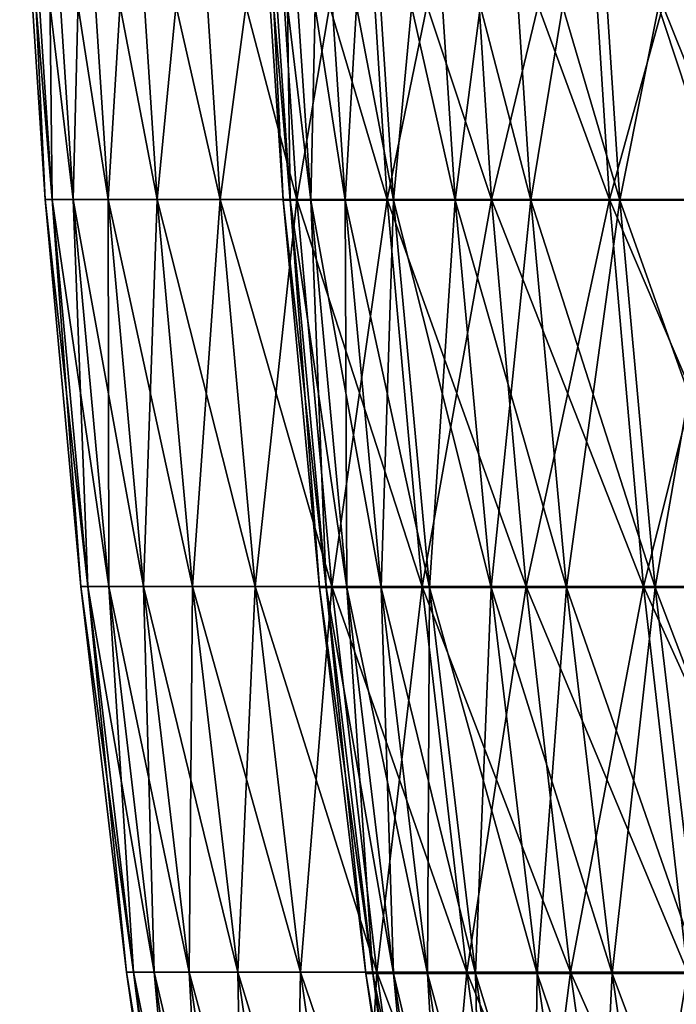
# Model space of a CAD drawing. Header units: millimetres. Extents: x -125 to 125, y -45 to 4025.
# Tile 372 of 656: x -124.83 to -119.29, y 4008.4 to 4016.7. Entities that reach past the tile are written whole.
import ezdxf

# ---------------------------------------------------------------- set-up
doc = ezdxf.new("R2010")
doc.units = ezdxf.units.MM
doc.header["$LTSCALE"] = 6.999206
for name, color, linetype in [('21', 7, 'CONTINUOUS'), ('22', 7, 'CONTINUOUS'), ('23', 7, 'CONTINUOUS'), ('24', 7, 'CONTINUOUS')]:
    doc.layers.add(name, color=color, linetype=linetype)

msp = doc.modelspace()

# ---------------------------------------------------------------- linework, layer by layer
at = {"layer": '21', "color": 7, "linetype": 'CONTINUOUS'}
for points in [[(-124.614, 4015.1839), (-124.5549, 4015.1839, 3.8375), (-124.8284, 4018.4533), (-124.614, 4015.1839)], [(-124.8284, 4018.4533), (-124.5549, 4015.1839, 3.8375), (-124.7692, 4018.4533, 3.8441), (-124.8284, 4018.4533)], [(-124.5549, 4015.1839, 3.8375), (-124.3776, 4015.1839, 7.6713), (-124.7692, 4018.4533, 3.8441), (-124.5549, 4015.1839, 3.8375)], [(-124.7692, 4018.4533, 3.8441), (-124.3776, 4015.1839, 7.6713), (-124.5917, 4018.4533, 7.6846), (-124.7692, 4018.4533, 3.8441)], [(-124.3776, 4015.1839, 7.6713), (-124.0824, 4015.1839, 11.4979), (-124.5917, 4018.4533, 7.6846), (-124.3776, 4015.1839, 7.6713)], [(-124.5917, 4018.4533, 7.6846), (-124.0824, 4015.1839, 11.4979), (-124.2959, 4018.4533, 11.5177), (-124.5917, 4018.4533, 7.6846)], [(-124.0824, 4015.1839, 11.4979), (-123.6695, 4015.1839, 15.3136), (-124.2959, 4018.4533, 11.5177), (-124.0824, 4015.1839, 11.4979)], [(-124.2959, 4018.4533, 11.5177), (-123.6695, 4015.1839, 15.3136), (-123.8823, 4018.4533, 15.34), (-124.2959, 4018.4533, 11.5177)], [(-123.6695, 4015.1839, 15.3136), (-123.1392, 4015.1839, 19.1147), (-123.8823, 4018.4533, 15.34), (-123.6695, 4015.1839, 15.3136)], [(-123.8823, 4018.4533, 15.34), (-123.1392, 4015.1839, 19.1147), (-123.3512, 4018.4533, 19.1476), (-123.8823, 4018.4533, 15.34)], [(-123.1392, 4015.1839, 19.1147), (-122.4922, 4015.1839, 22.8978), (-123.3512, 4018.4533, 19.1476), (-123.1392, 4015.1839, 19.1147)], [(-123.3512, 4018.4533, 19.1476), (-122.4922, 4015.1839, 22.8978), (-122.703, 4018.4533, 22.9372), (-123.3512, 4018.4533, 19.1476)], [(-122.4922, 4015.1839, 22.8978), (-121.729, 4015.1839, 26.6591), (-122.703, 4018.4533, 22.9372), (-122.4922, 4015.1839, 22.8978)], [(-122.703, 4018.4533, 22.9372), (-121.729, 4015.1839, 26.6591), (-121.9385, 4018.4533, 26.7049), (-122.703, 4018.4533, 22.9372)], [(-121.729, 4015.1839, 26.6591), (-120.8503, 4015.1839, 30.3951), (-121.9385, 4018.4533, 26.7049), (-121.729, 4015.1839, 26.6591)], [(-121.9385, 4018.4533, 26.7049), (-120.8503, 4015.1839, 30.3951), (-121.0582, 4018.4533, 30.4474), (-121.9385, 4018.4533, 26.7049)], [(-120.8503, 4015.1839, 30.3951), (-119.8569, 4015.1839, 34.1022), (-121.0582, 4018.4533, 30.4474), (-120.8503, 4015.1839, 30.3951)], [(-121.0582, 4018.4533, 30.4474), (-119.8569, 4015.1839, 34.1022), (-120.0632, 4018.4533, 34.1609), (-121.0582, 4018.4533, 30.4474)], [(-119.8569, 4015.1839, 34.1022), (-118.7499, 4015.1839, 37.7771), (-120.0632, 4018.4533, 34.1609), (-119.8569, 4015.1839, 34.1022)], [(-120.0632, 4018.4533, 34.1609), (-118.7499, 4015.1839, 37.7771), (-118.9543, 4018.4533, 37.8421), (-120.0632, 4018.4533, 34.1609)], [(-124.3139, 4011.9213), (-124.2549, 4011.9213, 3.8283), (-124.614, 4015.1839), (-124.3139, 4011.9213)], [(-124.614, 4015.1839), (-124.2549, 4011.9213, 3.8283), (-124.5549, 4015.1839, 3.8375), (-124.614, 4015.1839)], [(-124.2549, 4011.9213, 3.8283), (-124.0781, 4011.9213, 7.6529), (-124.5549, 4015.1839, 3.8375), (-124.2549, 4011.9213, 3.8283)], [(-124.5549, 4015.1839, 3.8375), (-124.0781, 4011.9213, 7.6529), (-124.3776, 4015.1839, 7.6713), (-124.5549, 4015.1839, 3.8375)], [(-124.0781, 4011.9213, 7.6529), (-123.7836, 4011.9213, 11.4702), (-124.3776, 4015.1839, 7.6713), (-124.0781, 4011.9213, 7.6529)], [(-124.3776, 4015.1839, 7.6713), (-123.7836, 4011.9213, 11.4702), (-124.0824, 4015.1839, 11.4979), (-124.3776, 4015.1839, 7.6713)], [(-123.7836, 4011.9213, 11.4702), (-123.3717, 4011.9213, 15.2767), (-124.0824, 4015.1839, 11.4979), (-123.7836, 4011.9213, 11.4702)], [(-124.0824, 4015.1839, 11.4979), (-123.3717, 4011.9213, 15.2767), (-123.6695, 4015.1839, 15.3136), (-124.0824, 4015.1839, 11.4979)], [(-123.3717, 4011.9213, 15.2767), (-122.8427, 4011.9213, 19.0687), (-123.6695, 4015.1839, 15.3136), (-123.3717, 4011.9213, 15.2767)], [(-123.6695, 4015.1839, 15.3136), (-122.8427, 4011.9213, 19.0687), (-123.1392, 4015.1839, 19.1147), (-123.6695, 4015.1839, 15.3136)], [(-122.8427, 4011.9213, 19.0687), (-122.1972, 4011.9213, 22.8426), (-123.1392, 4015.1839, 19.1147), (-122.8427, 4011.9213, 19.0687)], [(-123.1392, 4015.1839, 19.1147), (-122.1972, 4011.9213, 22.8426), (-122.4922, 4015.1839, 22.8978), (-123.1392, 4015.1839, 19.1147)], [(-122.1972, 4011.9213, 22.8426), (-121.4358, 4011.9213, 26.5949), (-122.4922, 4015.1839, 22.8978), (-122.1972, 4011.9213, 22.8426)], [(-122.4922, 4015.1839, 22.8978), (-121.4358, 4011.9213, 26.5949), (-121.729, 4015.1839, 26.6591), (-122.4922, 4015.1839, 22.8978)], [(-121.4358, 4011.9213, 26.5949), (-120.5592, 4011.9213, 30.3219), (-121.729, 4015.1839, 26.6591), (-121.4358, 4011.9213, 26.5949)], [(-121.729, 4015.1839, 26.6591), (-120.5592, 4011.9213, 30.3219), (-120.8503, 4015.1839, 30.3951), (-121.729, 4015.1839, 26.6591)], [(-120.5592, 4011.9213, 30.3219), (-119.5683, 4011.9213, 34.0201), (-120.8503, 4015.1839, 30.3951), (-120.5592, 4011.9213, 30.3219)], [(-120.8503, 4015.1839, 30.3951), (-119.5683, 4011.9213, 34.0201), (-119.8569, 4015.1839, 34.1022), (-120.8503, 4015.1839, 30.3951)], [(-119.5683, 4011.9213, 34.0201), (-118.4639, 4011.9213, 37.6861), (-119.8569, 4015.1839, 34.1022), (-119.5683, 4011.9213, 34.0201)], [(-119.8569, 4015.1839, 34.1022), (-118.4639, 4011.9213, 37.6861), (-118.7499, 4015.1839, 37.7771), (-119.8569, 4015.1839, 34.1022)], [(-123.9284, 4008.6677), (-123.8696, 4008.6677, 3.8164), (-124.3139, 4011.9213), (-123.9284, 4008.6677)], [(-124.3139, 4011.9213), (-123.8696, 4008.6677, 3.8164), (-124.2549, 4011.9213, 3.8283), (-124.3139, 4011.9213)], [(-123.8696, 4008.6677, 3.8164), (-123.6934, 4008.6677, 7.6291), (-124.2549, 4011.9213, 3.8283), (-123.8696, 4008.6677, 3.8164)], [(-124.2549, 4011.9213, 3.8283), (-123.6934, 4008.6677, 7.6291), (-124.0781, 4011.9213, 7.6529), (-124.2549, 4011.9213, 3.8283)], [(-123.6934, 4008.6677, 7.6291), (-123.3998, 4008.6677, 11.4347), (-124.0781, 4011.9213, 7.6529), (-123.6934, 4008.6677, 7.6291)], [(-124.0781, 4011.9213, 7.6529), (-123.3998, 4008.6677, 11.4347), (-123.7836, 4011.9213, 11.4702), (-124.0781, 4011.9213, 7.6529)], [(-123.3998, 4008.6677, 11.4347), (-122.9891, 4008.6677, 15.2294), (-123.7836, 4011.9213, 11.4702), (-123.3998, 4008.6677, 11.4347)], [(-123.7836, 4011.9213, 11.4702), (-122.9891, 4008.6677, 15.2294), (-123.3717, 4011.9213, 15.2767), (-123.7836, 4011.9213, 11.4702)], [(-122.9891, 4008.6677, 15.2294), (-122.4618, 4008.6677, 19.0096), (-123.3717, 4011.9213, 15.2767), (-122.9891, 4008.6677, 15.2294)], [(-123.3717, 4011.9213, 15.2767), (-122.4618, 4008.6677, 19.0096), (-122.8427, 4011.9213, 19.0687), (-123.3717, 4011.9213, 15.2767)], [(-122.4618, 4008.6677, 19.0096), (-121.8183, 4008.6677, 22.7718), (-122.8427, 4011.9213, 19.0687), (-122.4618, 4008.6677, 19.0096)], [(-122.8427, 4011.9213, 19.0687), (-121.8183, 4008.6677, 22.7718), (-122.1972, 4011.9213, 22.8426), (-122.8427, 4011.9213, 19.0687)], [(-121.8183, 4008.6677, 22.7718), (-121.0593, 4008.6677, 26.5124), (-122.1972, 4011.9213, 22.8426), (-121.8183, 4008.6677, 22.7718)], [(-122.1972, 4011.9213, 22.8426), (-121.0593, 4008.6677, 26.5124), (-121.4358, 4011.9213, 26.5949), (-122.1972, 4011.9213, 22.8426)], [(-121.0593, 4008.6677, 26.5124), (-120.1854, 4008.6677, 30.2278), (-121.4358, 4011.9213, 26.5949), (-121.0593, 4008.6677, 26.5124)], [(-121.4358, 4011.9213, 26.5949), (-120.1854, 4008.6677, 30.2278), (-120.5592, 4011.9213, 30.3219), (-121.4358, 4011.9213, 26.5949)], [(-120.1854, 4008.6677, 30.2278), (-119.1975, 4008.6677, 33.9146), (-120.5592, 4011.9213, 30.3219), (-120.1854, 4008.6677, 30.2278)], [(-120.5592, 4011.9213, 30.3219), (-119.1975, 4008.6677, 33.9146), (-119.5683, 4011.9213, 34.0201), (-120.5592, 4011.9213, 30.3219)], [(-119.1975, 4008.6677, 33.9146), (-118.0966, 4008.6677, 37.5692), (-119.5683, 4011.9213, 34.0201), (-119.1975, 4008.6677, 33.9146)], [(-119.5683, 4011.9213, 34.0201), (-118.0966, 4008.6677, 37.5692), (-118.4639, 4011.9213, 37.6861), (-119.5683, 4011.9213, 34.0201)], [(-123.4578, 4005.4252), (-123.3992, 4005.4252, 3.8019), (-123.9284, 4008.6677), (-123.4578, 4005.4252)], [(-123.9284, 4008.6677), (-123.3992, 4005.4252, 3.8019), (-123.8696, 4008.6677, 3.8164), (-123.9284, 4008.6677)], [(-123.3992, 4005.4252, 3.8019), (-123.2236, 4005.4252, 7.6002), (-123.8696, 4008.6677, 3.8164), (-123.3992, 4005.4252, 3.8019)], [(-123.8696, 4008.6677, 3.8164), (-123.2236, 4005.4252, 7.6002), (-123.6934, 4008.6677, 7.6291), (-123.8696, 4008.6677, 3.8164)], [(-123.2236, 4005.4252, 7.6002), (-122.9312, 4005.4252, 11.3912), (-123.6934, 4008.6677, 7.6291), (-123.2236, 4005.4252, 7.6002)], [(-123.6934, 4008.6677, 7.6291), (-122.9312, 4005.4252, 11.3912), (-123.3998, 4008.6677, 11.4347), (-123.6934, 4008.6677, 7.6291)], [(-122.9312, 4005.4252, 11.3912), (-122.5221, 4005.4252, 15.1715), (-123.3998, 4008.6677, 11.4347), (-122.9312, 4005.4252, 11.3912)], [(-123.3998, 4008.6677, 11.4347), (-122.5221, 4005.4252, 15.1715), (-122.9891, 4008.6677, 15.2294), (-123.3998, 4008.6677, 11.4347)], [(-122.5221, 4005.4252, 15.1715), (-121.9967, 4005.4252, 18.9374), (-122.9891, 4008.6677, 15.2294), (-122.5221, 4005.4252, 15.1715)], [(-122.9891, 4008.6677, 15.2294), (-121.9967, 4005.4252, 18.9374), (-122.4618, 4008.6677, 19.0096), (-122.9891, 4008.6677, 15.2294)], [(-121.9967, 4005.4252, 18.9374), (-121.3557, 4005.4252, 22.6853), (-122.4618, 4008.6677, 19.0096), (-121.9967, 4005.4252, 18.9374)], [(-122.4618, 4008.6677, 19.0096), (-121.3557, 4005.4252, 22.6853), (-121.8183, 4008.6677, 22.7718), (-122.4618, 4008.6677, 19.0096)], [(-121.3557, 4005.4252, 22.6853), (-120.5995, 4005.4252, 26.4117), (-121.8183, 4008.6677, 22.7718), (-121.3557, 4005.4252, 22.6853)], [(-121.8183, 4008.6677, 22.7718), (-120.5995, 4005.4252, 26.4117), (-121.0593, 4008.6677, 26.5124), (-121.8183, 4008.6677, 22.7718)], [(-120.5995, 4005.4252, 26.4117), (-119.729, 4005.4252, 30.1131), (-121.0593, 4008.6677, 26.5124), (-120.5995, 4005.4252, 26.4117)], [(-121.0593, 4008.6677, 26.5124), (-119.729, 4005.4252, 30.1131), (-120.1854, 4008.6677, 30.2278), (-121.0593, 4008.6677, 26.5124)], [(-119.729, 4005.4252, 30.1131), (-118.7449, 4005.4252, 33.7858), (-120.1854, 4008.6677, 30.2278), (-119.729, 4005.4252, 30.1131)], [(-120.1854, 4008.6677, 30.2278), (-118.7449, 4005.4252, 33.7858), (-119.1975, 4008.6677, 33.9146), (-120.1854, 4008.6677, 30.2278)]]:
    msp.add_3dface(points, dxfattribs=at)
at = {"layer": '22', "color": 7, "linetype": 'CONTINUOUS'}
for points in [[(-124.614, 4015.1839), (-124.8284, 4018.4533), (-124.7692, 4018.4533, -3.8441), (-124.614, 4015.1839)], [(-124.5549, 4015.1839, -3.8375), (-124.614, 4015.1839), (-124.7692, 4018.4533, -3.8441), (-124.5549, 4015.1839, -3.8375)], [(-124.5917, 4018.4533, -7.6846), (-124.5549, 4015.1839, -3.8375), (-124.7692, 4018.4533, -3.8441), (-124.5917, 4018.4533, -7.6846)], [(-124.3776, 4015.1839, -7.6713), (-124.5549, 4015.1839, -3.8375), (-124.5917, 4018.4533, -7.6846), (-124.3776, 4015.1839, -7.6713)], [(-124.2959, 4018.4533, -11.5177), (-124.3776, 4015.1839, -7.6713), (-124.5917, 4018.4533, -7.6846), (-124.2959, 4018.4533, -11.5177)], [(-124.0824, 4015.1839, -11.4979), (-124.3776, 4015.1839, -7.6713), (-124.2959, 4018.4533, -11.5177), (-124.0824, 4015.1839, -11.4979)], [(-123.8823, 4018.4533, -15.34), (-124.0824, 4015.1839, -11.4979), (-124.2959, 4018.4533, -11.5177), (-123.8823, 4018.4533, -15.34)], [(-123.6695, 4015.1839, -15.3136), (-124.0824, 4015.1839, -11.4979), (-123.8823, 4018.4533, -15.34), (-123.6695, 4015.1839, -15.3136)], [(-123.3512, 4018.4533, -19.1476), (-123.6695, 4015.1839, -15.3136), (-123.8823, 4018.4533, -15.34), (-123.3512, 4018.4533, -19.1476)], [(-123.1392, 4015.1839, -19.1147), (-123.6695, 4015.1839, -15.3136), (-123.3512, 4018.4533, -19.1476), (-123.1392, 4015.1839, -19.1147)], [(-122.703, 4018.4533, -22.9372), (-123.1392, 4015.1839, -19.1147), (-123.3512, 4018.4533, -19.1476), (-122.703, 4018.4533, -22.9372)], [(-122.4922, 4015.1839, -22.8978), (-123.1392, 4015.1839, -19.1147), (-122.703, 4018.4533, -22.9372), (-122.4922, 4015.1839, -22.8978)], [(-121.9385, 4018.4533, -26.7049), (-122.4922, 4015.1839, -22.8978), (-122.703, 4018.4533, -22.9372), (-121.9385, 4018.4533, -26.7049)], [(-121.729, 4015.1839, -26.6591), (-122.4922, 4015.1839, -22.8978), (-121.9385, 4018.4533, -26.7049), (-121.729, 4015.1839, -26.6591)], [(-121.0582, 4018.4533, -30.4474), (-121.729, 4015.1839, -26.6591), (-121.9385, 4018.4533, -26.7049), (-121.0582, 4018.4533, -30.4474)], [(-120.8503, 4015.1839, -30.3951), (-121.729, 4015.1839, -26.6591), (-121.0582, 4018.4533, -30.4474), (-120.8503, 4015.1839, -30.3951)], [(-120.0632, 4018.4533, -34.1609), (-120.8503, 4015.1839, -30.3951), (-121.0582, 4018.4533, -30.4474), (-120.0632, 4018.4533, -34.1609)], [(-119.8569, 4015.1839, -34.1022), (-120.8503, 4015.1839, -30.3951), (-120.0632, 4018.4533, -34.1609), (-119.8569, 4015.1839, -34.1022)], [(-118.9543, 4018.4533, -37.8421), (-119.8569, 4015.1839, -34.1022), (-120.0632, 4018.4533, -34.1609), (-118.9543, 4018.4533, -37.8421)], [(-118.7499, 4015.1839, -37.7771), (-119.8569, 4015.1839, -34.1022), (-118.9543, 4018.4533, -37.8421), (-118.7499, 4015.1839, -37.7771)], [(-124.3139, 4011.9213), (-124.614, 4015.1839), (-124.5549, 4015.1839, -3.8375), (-124.3139, 4011.9213)], [(-124.2549, 4011.9213, -3.8283), (-124.3139, 4011.9213), (-124.5549, 4015.1839, -3.8375), (-124.2549, 4011.9213, -3.8283)], [(-124.3776, 4015.1839, -7.6713), (-124.2549, 4011.9213, -3.8283), (-124.5549, 4015.1839, -3.8375), (-124.3776, 4015.1839, -7.6713)], [(-124.0781, 4011.9213, -7.6529), (-124.2549, 4011.9213, -3.8283), (-124.3776, 4015.1839, -7.6713), (-124.0781, 4011.9213, -7.6529)], [(-124.0824, 4015.1839, -11.4979), (-124.0781, 4011.9213, -7.6529), (-124.3776, 4015.1839, -7.6713), (-124.0824, 4015.1839, -11.4979)], [(-123.7836, 4011.9213, -11.4702), (-124.0781, 4011.9213, -7.6529), (-124.0824, 4015.1839, -11.4979), (-123.7836, 4011.9213, -11.4702)], [(-123.6695, 4015.1839, -15.3136), (-123.7836, 4011.9213, -11.4702), (-124.0824, 4015.1839, -11.4979), (-123.6695, 4015.1839, -15.3136)], [(-123.3717, 4011.9213, -15.2767), (-123.7836, 4011.9213, -11.4702), (-123.6695, 4015.1839, -15.3136), (-123.3717, 4011.9213, -15.2767)], [(-123.1392, 4015.1839, -19.1147), (-123.3717, 4011.9213, -15.2767), (-123.6695, 4015.1839, -15.3136), (-123.1392, 4015.1839, -19.1147)], [(-122.8427, 4011.9213, -19.0687), (-123.3717, 4011.9213, -15.2767), (-123.1392, 4015.1839, -19.1147), (-122.8427, 4011.9213, -19.0687)], [(-122.4922, 4015.1839, -22.8978), (-122.8427, 4011.9213, -19.0687), (-123.1392, 4015.1839, -19.1147), (-122.4922, 4015.1839, -22.8978)], [(-122.1972, 4011.9213, -22.8426), (-122.8427, 4011.9213, -19.0687), (-122.4922, 4015.1839, -22.8978), (-122.1972, 4011.9213, -22.8426)], [(-121.729, 4015.1839, -26.6591), (-122.1972, 4011.9213, -22.8426), (-122.4922, 4015.1839, -22.8978), (-121.729, 4015.1839, -26.6591)], [(-121.4358, 4011.9213, -26.5949), (-122.1972, 4011.9213, -22.8426), (-121.729, 4015.1839, -26.6591), (-121.4358, 4011.9213, -26.5949)], [(-120.8503, 4015.1839, -30.3951), (-121.4358, 4011.9213, -26.5949), (-121.729, 4015.1839, -26.6591), (-120.8503, 4015.1839, -30.3951)], [(-120.5592, 4011.9213, -30.3219), (-121.4358, 4011.9213, -26.5949), (-120.8503, 4015.1839, -30.3951), (-120.5592, 4011.9213, -30.3219)], [(-119.8569, 4015.1839, -34.1022), (-120.5592, 4011.9213, -30.3219), (-120.8503, 4015.1839, -30.3951), (-119.8569, 4015.1839, -34.1022)], [(-119.5683, 4011.9213, -34.0201), (-120.5592, 4011.9213, -30.3219), (-119.8569, 4015.1839, -34.1022), (-119.5683, 4011.9213, -34.0201)], [(-118.7499, 4015.1839, -37.7771), (-119.5683, 4011.9213, -34.0201), (-119.8569, 4015.1839, -34.1022), (-118.7499, 4015.1839, -37.7771)], [(-118.4639, 4011.9213, -37.6861), (-119.5683, 4011.9213, -34.0201), (-118.7499, 4015.1839, -37.7771), (-118.4639, 4011.9213, -37.6861)], [(-123.9284, 4008.6677), (-124.3139, 4011.9213), (-124.2549, 4011.9213, -3.8283), (-123.9284, 4008.6677)], [(-123.8696, 4008.6677, -3.8164), (-123.9284, 4008.6677), (-124.2549, 4011.9213, -3.8283), (-123.8696, 4008.6677, -3.8164)], [(-124.0781, 4011.9213, -7.6529), (-123.8696, 4008.6677, -3.8164), (-124.2549, 4011.9213, -3.8283), (-124.0781, 4011.9213, -7.6529)], [(-123.6934, 4008.6677, -7.6291), (-123.8696, 4008.6677, -3.8164), (-124.0781, 4011.9213, -7.6529), (-123.6934, 4008.6677, -7.6291)], [(-123.7836, 4011.9213, -11.4702), (-123.6934, 4008.6677, -7.6291), (-124.0781, 4011.9213, -7.6529), (-123.7836, 4011.9213, -11.4702)], [(-123.3998, 4008.6677, -11.4347), (-123.6934, 4008.6677, -7.6291), (-123.7836, 4011.9213, -11.4702), (-123.3998, 4008.6677, -11.4347)], [(-123.3717, 4011.9213, -15.2767), (-123.3998, 4008.6677, -11.4347), (-123.7836, 4011.9213, -11.4702), (-123.3717, 4011.9213, -15.2767)], [(-122.9891, 4008.6677, -15.2294), (-123.3998, 4008.6677, -11.4347), (-123.3717, 4011.9213, -15.2767), (-122.9891, 4008.6677, -15.2294)], [(-122.8427, 4011.9213, -19.0687), (-122.9891, 4008.6677, -15.2294), (-123.3717, 4011.9213, -15.2767), (-122.8427, 4011.9213, -19.0687)], [(-122.4618, 4008.6677, -19.0096), (-122.9891, 4008.6677, -15.2294), (-122.8427, 4011.9213, -19.0687), (-122.4618, 4008.6677, -19.0096)], [(-122.1972, 4011.9213, -22.8426), (-122.4618, 4008.6677, -19.0096), (-122.8427, 4011.9213, -19.0687), (-122.1972, 4011.9213, -22.8426)], [(-121.8183, 4008.6677, -22.7718), (-122.4618, 4008.6677, -19.0096), (-122.1972, 4011.9213, -22.8426), (-121.8183, 4008.6677, -22.7718)], [(-121.4358, 4011.9213, -26.5949), (-121.8183, 4008.6677, -22.7718), (-122.1972, 4011.9213, -22.8426), (-121.4358, 4011.9213, -26.5949)], [(-121.0593, 4008.6677, -26.5124), (-121.8183, 4008.6677, -22.7718), (-121.4358, 4011.9213, -26.5949), (-121.0593, 4008.6677, -26.5124)], [(-120.5592, 4011.9213, -30.3219), (-121.0593, 4008.6677, -26.5124), (-121.4358, 4011.9213, -26.5949), (-120.5592, 4011.9213, -30.3219)], [(-120.1854, 4008.6677, -30.2278), (-121.0593, 4008.6677, -26.5124), (-120.5592, 4011.9213, -30.3219), (-120.1854, 4008.6677, -30.2278)], [(-119.5683, 4011.9213, -34.0201), (-120.1854, 4008.6677, -30.2278), (-120.5592, 4011.9213, -30.3219), (-119.5683, 4011.9213, -34.0201)], [(-119.1975, 4008.6677, -33.9146), (-120.1854, 4008.6677, -30.2278), (-119.5683, 4011.9213, -34.0201), (-119.1975, 4008.6677, -33.9146)], [(-118.4639, 4011.9213, -37.6861), (-119.1975, 4008.6677, -33.9146), (-119.5683, 4011.9213, -34.0201), (-118.4639, 4011.9213, -37.6861)], [(-123.4578, 4005.4252), (-123.9284, 4008.6677), (-123.8696, 4008.6677, -3.8164), (-123.4578, 4005.4252)], [(-123.3992, 4005.4252, -3.8019), (-123.4578, 4005.4252), (-123.8696, 4008.6677, -3.8164), (-123.3992, 4005.4252, -3.8019)], [(-123.6934, 4008.6677, -7.6291), (-123.3992, 4005.4252, -3.8019), (-123.8696, 4008.6677, -3.8164), (-123.6934, 4008.6677, -7.6291)], [(-123.2236, 4005.4252, -7.6002), (-123.3992, 4005.4252, -3.8019), (-123.6934, 4008.6677, -7.6291), (-123.2236, 4005.4252, -7.6002)], [(-123.3998, 4008.6677, -11.4347), (-123.2236, 4005.4252, -7.6002), (-123.6934, 4008.6677, -7.6291), (-123.3998, 4008.6677, -11.4347)], [(-122.9312, 4005.4252, -11.3912), (-123.2236, 4005.4252, -7.6002), (-123.3998, 4008.6677, -11.4347), (-122.9312, 4005.4252, -11.3912)], [(-122.9891, 4008.6677, -15.2294), (-122.9312, 4005.4252, -11.3912), (-123.3998, 4008.6677, -11.4347), (-122.9891, 4008.6677, -15.2294)], [(-122.5221, 4005.4252, -15.1715), (-122.9312, 4005.4252, -11.3912), (-122.9891, 4008.6677, -15.2294), (-122.5221, 4005.4252, -15.1715)], [(-122.4618, 4008.6677, -19.0096), (-122.5221, 4005.4252, -15.1715), (-122.9891, 4008.6677, -15.2294), (-122.4618, 4008.6677, -19.0096)], [(-121.9967, 4005.4252, -18.9374), (-122.5221, 4005.4252, -15.1715), (-122.4618, 4008.6677, -19.0096), (-121.9967, 4005.4252, -18.9374)], [(-121.8183, 4008.6677, -22.7718), (-121.9967, 4005.4252, -18.9374), (-122.4618, 4008.6677, -19.0096), (-121.8183, 4008.6677, -22.7718)], [(-121.3557, 4005.4252, -22.6853), (-121.9967, 4005.4252, -18.9374), (-121.8183, 4008.6677, -22.7718), (-121.3557, 4005.4252, -22.6853)], [(-121.0593, 4008.6677, -26.5124), (-121.3557, 4005.4252, -22.6853), (-121.8183, 4008.6677, -22.7718), (-121.0593, 4008.6677, -26.5124)], [(-120.5995, 4005.4252, -26.4117), (-121.3557, 4005.4252, -22.6853), (-121.0593, 4008.6677, -26.5124), (-120.5995, 4005.4252, -26.4117)], [(-120.1854, 4008.6677, -30.2278), (-120.5995, 4005.4252, -26.4117), (-121.0593, 4008.6677, -26.5124), (-120.1854, 4008.6677, -30.2278)], [(-119.729, 4005.4252, -30.1131), (-120.5995, 4005.4252, -26.4117), (-120.1854, 4008.6677, -30.2278), (-119.729, 4005.4252, -30.1131)], [(-119.1975, 4008.6677, -33.9146), (-119.729, 4005.4252, -30.1131), (-120.1854, 4008.6677, -30.2278), (-119.1975, 4008.6677, -33.9146)], [(-118.7449, 4005.4252, -33.7858), (-119.729, 4005.4252, -30.1131), (-119.1975, 4008.6677, -33.9146), (-118.7449, 4005.4252, -33.7858)]]:
    msp.add_3dface(points, dxfattribs=at)
at = {"layer": '23', "color": 7, "linetype": 'CONTINUOUS'}
for points in [[(-122.6072, 4015.1773), (-122.549, 4015.1773, -3.7757), (-122.8254, 4018.4488), (-122.6072, 4015.1773)], [(-122.8254, 4018.4488), (-122.549, 4015.1773, -3.7757), (-122.7672, 4018.4488, -3.7824), (-122.8254, 4018.4488)], [(-122.549, 4015.1773, -3.7757), (-122.3746, 4015.1773, -7.5478), (-122.7672, 4018.4488, -3.7824), (-122.549, 4015.1773, -3.7757)], [(-122.7672, 4018.4488, -3.7824), (-122.3746, 4015.1773, -7.5478), (-122.5925, 4018.4488, -7.5612), (-122.7672, 4018.4488, -3.7824)], [(-122.3746, 4015.1773, -7.5478), (-122.0841, 4015.1773, -11.3128), (-122.5925, 4018.4488, -7.5612), (-122.3746, 4015.1773, -7.5478)], [(-122.5925, 4018.4488, -7.5612), (-122.0841, 4015.1773, -11.3128), (-122.3015, 4018.4488, -11.3329), (-122.5925, 4018.4488, -7.5612)], [(-122.0841, 4015.1773, -11.3128), (-121.6779, 4015.1773, -15.067), (-122.3015, 4018.4488, -11.3329), (-122.0841, 4015.1773, -11.3128)], [(-122.3015, 4018.4488, -11.3329), (-121.6779, 4015.1773, -15.067), (-121.8945, 4018.4488, -15.0938), (-122.3015, 4018.4488, -11.3329)], [(-121.6779, 4015.1773, -15.067), (-121.1562, 4015.1773, -18.8069), (-121.8945, 4018.4488, -15.0938), (-121.6779, 4015.1773, -15.067)], [(-121.8945, 4018.4488, -15.0938), (-121.1562, 4015.1773, -18.8069), (-121.3718, 4018.4488, -18.8404), (-121.8945, 4018.4488, -15.0938)], [(-121.1562, 4015.1773, -18.8069), (-120.5195, 4015.1773, -22.529), (-121.3718, 4018.4488, -18.8404), (-121.1562, 4015.1773, -18.8069)], [(-121.3718, 4018.4488, -18.8404), (-120.5195, 4015.1773, -22.529), (-120.7341, 4018.4488, -22.5691), (-121.3718, 4018.4488, -18.8404)], [(-120.5195, 4015.1773, -22.529), (-119.7686, 4015.1773, -26.2297), (-120.7341, 4018.4488, -22.5691), (-120.5195, 4015.1773, -22.529)], [(-120.7341, 4018.4488, -22.5691), (-119.7686, 4015.1773, -26.2297), (-119.9818, 4018.4488, -26.2764), (-120.7341, 4018.4488, -22.5691)], [(-119.7686, 4015.1773, -26.2297), (-118.904, 4015.1773, -29.9056), (-119.9818, 4018.4488, -26.2764), (-119.7686, 4015.1773, -26.2297)], [(-119.9818, 4018.4488, -26.2764), (-118.904, 4015.1773, -29.9056), (-119.1157, 4018.4488, -29.9588), (-119.9818, 4018.4488, -26.2764)], [(-122.3018, 4011.9129), (-122.2438, 4011.9129, -3.7663), (-122.6072, 4015.1773), (-122.3018, 4011.9129)], [(-122.6072, 4015.1773), (-122.2438, 4011.9129, -3.7663), (-122.549, 4015.1773, -3.7757), (-122.6072, 4015.1773)], [(-122.2438, 4011.9129, -3.7663), (-122.0698, 4011.9129, -7.529), (-122.549, 4015.1773, -3.7757), (-122.2438, 4011.9129, -3.7663)], [(-122.549, 4015.1773, -3.7757), (-122.0698, 4011.9129, -7.529), (-122.3746, 4015.1773, -7.5478), (-122.549, 4015.1773, -3.7757)], [(-122.0698, 4011.9129, -7.529), (-121.7801, 4011.9129, -11.2846), (-122.3746, 4015.1773, -7.5478), (-122.0698, 4011.9129, -7.529)], [(-122.3746, 4015.1773, -7.5478), (-121.7801, 4011.9129, -11.2846), (-122.0841, 4015.1773, -11.3128), (-122.3746, 4015.1773, -7.5478)], [(-121.7801, 4011.9129, -11.2846), (-121.3748, 4011.9129, -15.0295), (-122.0841, 4015.1773, -11.3128), (-121.7801, 4011.9129, -11.2846)], [(-122.0841, 4015.1773, -11.3128), (-121.3748, 4011.9129, -15.0295), (-121.6779, 4015.1773, -15.067), (-122.0841, 4015.1773, -11.3128)], [(-121.3748, 4011.9129, -15.0295), (-120.8544, 4011.9129, -18.7601), (-121.6779, 4015.1773, -15.067), (-121.3748, 4011.9129, -15.0295)], [(-121.6779, 4015.1773, -15.067), (-120.8544, 4011.9129, -18.7601), (-121.1562, 4015.1773, -18.8069), (-121.6779, 4015.1773, -15.067)], [(-120.8544, 4011.9129, -18.7601), (-120.2194, 4011.9129, -22.4729), (-121.1562, 4015.1773, -18.8069), (-120.8544, 4011.9129, -18.7601)], [(-121.1562, 4015.1773, -18.8069), (-120.2194, 4011.9129, -22.4729), (-120.5195, 4015.1773, -22.529), (-121.1562, 4015.1773, -18.8069)], [(-120.2194, 4011.9129, -22.4729), (-119.4703, 4011.9129, -26.1644), (-120.5195, 4015.1773, -22.529), (-120.2194, 4011.9129, -22.4729)], [(-120.5195, 4015.1773, -22.529), (-119.4703, 4011.9129, -26.1644), (-119.7686, 4015.1773, -26.2297), (-120.5195, 4015.1773, -22.529)], [(-119.4703, 4011.9129, -26.1644), (-118.6079, 4011.9129, -29.8311), (-119.7686, 4015.1773, -26.2297), (-119.4703, 4011.9129, -26.1644)], [(-119.7686, 4015.1773, -26.2297), (-118.6079, 4011.9129, -29.8311), (-118.904, 4015.1773, -29.9056), (-119.7686, 4015.1773, -26.2297)], [(-121.9095, 4008.6577), (-121.8517, 4008.6577, -3.7542), (-122.3018, 4011.9129), (-121.9095, 4008.6577)], [(-122.3018, 4011.9129), (-121.8517, 4008.6577, -3.7542), (-122.2438, 4011.9129, -3.7663), (-122.3018, 4011.9129)], [(-121.8517, 4008.6577, -3.7542), (-121.6783, 4008.6577, -7.5049), (-122.2438, 4011.9129, -3.7663), (-121.8517, 4008.6577, -3.7542)], [(-122.2438, 4011.9129, -3.7663), (-121.6783, 4008.6577, -7.5049), (-122.0698, 4011.9129, -7.529), (-122.2438, 4011.9129, -3.7663)], [(-121.6783, 4008.6577, -7.5049), (-121.3895, 4008.6577, -11.2484), (-122.0698, 4011.9129, -7.529), (-121.6783, 4008.6577, -7.5049)], [(-122.0698, 4011.9129, -7.529), (-121.3895, 4008.6577, -11.2484), (-121.7801, 4011.9129, -11.2846), (-122.0698, 4011.9129, -7.529)], [(-121.3895, 4008.6577, -11.2484), (-120.9855, 4008.6577, -14.9813), (-121.7801, 4011.9129, -11.2846), (-121.3895, 4008.6577, -11.2484)], [(-121.7801, 4011.9129, -11.2846), (-120.9855, 4008.6577, -14.9813), (-121.3748, 4011.9129, -15.0295), (-121.7801, 4011.9129, -11.2846)], [(-120.9855, 4008.6577, -14.9813), (-120.4668, 4008.6577, -18.6999), (-121.3748, 4011.9129, -15.0295), (-120.9855, 4008.6577, -14.9813)], [(-121.3748, 4011.9129, -15.0295), (-120.4668, 4008.6577, -18.6999), (-120.8544, 4011.9129, -18.7601), (-121.3748, 4011.9129, -15.0295)], [(-120.4668, 4008.6577, -18.6999), (-119.8338, 4008.6577, -22.4008), (-120.8544, 4011.9129, -18.7601), (-120.4668, 4008.6577, -18.6999)], [(-120.8544, 4011.9129, -18.7601), (-119.8338, 4008.6577, -22.4008), (-120.2194, 4011.9129, -22.4729), (-120.8544, 4011.9129, -18.7601)], [(-119.8338, 4008.6577, -22.4008), (-119.0871, 4008.6577, -26.0805), (-120.2194, 4011.9129, -22.4729), (-119.8338, 4008.6577, -22.4008)], [(-120.2194, 4011.9129, -22.4729), (-119.0871, 4008.6577, -26.0805), (-119.4703, 4011.9129, -26.1644), (-120.2194, 4011.9129, -22.4729)], [(-119.0871, 4008.6577, -26.0805), (-118.2275, 4008.6577, -29.7354), (-119.4703, 4011.9129, -26.1644), (-119.0871, 4008.6577, -26.0805)], [(-119.4703, 4011.9129, -26.1644), (-118.2275, 4008.6577, -29.7354), (-118.6079, 4011.9129, -29.8311), (-119.4703, 4011.9129, -26.1644)], [(-121.4306, 4005.4142), (-121.373, 4005.4142, -3.7395), (-121.9095, 4008.6577), (-121.4306, 4005.4142)], [(-121.9095, 4008.6577), (-121.373, 4005.4142, -3.7395), (-121.8517, 4008.6577, -3.7542), (-121.9095, 4008.6577)], [(-121.373, 4005.4142, -3.7395), (-121.2003, 4005.4142, -7.4754), (-121.8517, 4008.6577, -3.7542), (-121.373, 4005.4142, -3.7395)], [(-121.8517, 4008.6577, -3.7542), (-121.2003, 4005.4142, -7.4754), (-121.6783, 4008.6577, -7.5049), (-121.8517, 4008.6577, -3.7542)], [(-121.2003, 4005.4142, -7.4754), (-120.9126, 4005.4142, -11.2042), (-121.6783, 4008.6577, -7.5049), (-121.2003, 4005.4142, -7.4754)], [(-121.6783, 4008.6577, -7.5049), (-120.9126, 4005.4142, -11.2042), (-121.3895, 4008.6577, -11.2484), (-121.6783, 4008.6577, -7.5049)], [(-120.9126, 4005.4142, -11.2042), (-120.5102, 4005.4142, -14.9224), (-121.3895, 4008.6577, -11.2484), (-120.9126, 4005.4142, -11.2042)], [(-121.3895, 4008.6577, -11.2484), (-120.5102, 4005.4142, -14.9224), (-120.9855, 4008.6577, -14.9813), (-121.3895, 4008.6577, -11.2484)], [(-120.5102, 4005.4142, -14.9224), (-119.9935, 4005.4142, -18.6264), (-120.9855, 4008.6577, -14.9813), (-120.5102, 4005.4142, -14.9224)], [(-120.9855, 4008.6577, -14.9813), (-119.9935, 4005.4142, -18.6264), (-120.4668, 4008.6577, -18.6999), (-120.9855, 4008.6577, -14.9813)], [(-119.9935, 4005.4142, -18.6264), (-119.363, 4005.4142, -22.3128), (-120.4668, 4008.6577, -18.6999), (-119.9935, 4005.4142, -18.6264)], [(-120.4668, 4008.6577, -18.6999), (-119.363, 4005.4142, -22.3128), (-119.8338, 4008.6577, -22.4008), (-120.4668, 4008.6577, -18.6999)], [(-119.363, 4005.4142, -22.3128), (-118.6193, 4005.4142, -25.978), (-119.8338, 4008.6577, -22.4008), (-119.363, 4005.4142, -22.3128)], [(-119.8338, 4008.6577, -22.4008), (-118.6193, 4005.4142, -25.978), (-119.0871, 4008.6577, -26.0805), (-119.8338, 4008.6577, -22.4008)]]:
    msp.add_3dface(points, dxfattribs=at)
at = {"layer": '24', "color": 7, "linetype": 'CONTINUOUS'}
for points in [[(-122.6072, 4015.1773), (-122.8254, 4018.4488), (-122.7672, 4018.4488, 3.7824), (-122.6072, 4015.1773)], [(-122.549, 4015.1773, 3.7757), (-122.6072, 4015.1773), (-122.7672, 4018.4488, 3.7824), (-122.549, 4015.1773, 3.7757)], [(-122.5925, 4018.4488, 7.5612), (-122.549, 4015.1773, 3.7757), (-122.7672, 4018.4488, 3.7824), (-122.5925, 4018.4488, 7.5612)], [(-122.3746, 4015.1773, 7.5478), (-122.549, 4015.1773, 3.7757), (-122.5925, 4018.4488, 7.5612), (-122.3746, 4015.1773, 7.5478)], [(-122.3015, 4018.4488, 11.3329), (-122.3746, 4015.1773, 7.5478), (-122.5925, 4018.4488, 7.5612), (-122.3015, 4018.4488, 11.3329)], [(-122.0841, 4015.1773, 11.3128), (-122.3746, 4015.1773, 7.5478), (-122.3015, 4018.4488, 11.3329), (-122.0841, 4015.1773, 11.3128)], [(-121.8945, 4018.4488, 15.0938), (-122.0841, 4015.1773, 11.3128), (-122.3015, 4018.4488, 11.3329), (-121.8945, 4018.4488, 15.0938)], [(-121.6779, 4015.1773, 15.067), (-122.0841, 4015.1773, 11.3128), (-121.8945, 4018.4488, 15.0938), (-121.6779, 4015.1773, 15.067)], [(-121.3718, 4018.4488, 18.8404), (-121.6779, 4015.1773, 15.067), (-121.8945, 4018.4488, 15.0938), (-121.3718, 4018.4488, 18.8404)], [(-121.1562, 4015.1773, 18.8069), (-121.6779, 4015.1773, 15.067), (-121.3718, 4018.4488, 18.8404), (-121.1562, 4015.1773, 18.8069)], [(-120.7341, 4018.4488, 22.5691), (-121.1562, 4015.1773, 18.8069), (-121.3718, 4018.4488, 18.8404), (-120.7341, 4018.4488, 22.5691)], [(-120.5195, 4015.1773, 22.529), (-121.1562, 4015.1773, 18.8069), (-120.7341, 4018.4488, 22.5691), (-120.5195, 4015.1773, 22.529)], [(-119.9818, 4018.4488, 26.2764), (-120.5195, 4015.1773, 22.529), (-120.7341, 4018.4488, 22.5691), (-119.9818, 4018.4488, 26.2764)], [(-119.7686, 4015.1773, 26.2297), (-120.5195, 4015.1773, 22.529), (-119.9818, 4018.4488, 26.2764), (-119.7686, 4015.1773, 26.2297)], [(-119.1157, 4018.4488, 29.9588), (-119.7686, 4015.1773, 26.2297), (-119.9818, 4018.4488, 26.2764), (-119.1157, 4018.4488, 29.9588)], [(-118.904, 4015.1773, 29.9056), (-119.7686, 4015.1773, 26.2297), (-119.1157, 4018.4488, 29.9588), (-118.904, 4015.1773, 29.9056)], [(-122.3018, 4011.9129), (-122.6072, 4015.1773), (-122.549, 4015.1773, 3.7757), (-122.3018, 4011.9129)], [(-122.2438, 4011.9129, 3.7663), (-122.3018, 4011.9129), (-122.549, 4015.1773, 3.7757), (-122.2438, 4011.9129, 3.7663)], [(-122.3746, 4015.1773, 7.5478), (-122.2438, 4011.9129, 3.7663), (-122.549, 4015.1773, 3.7757), (-122.3746, 4015.1773, 7.5478)], [(-122.0698, 4011.9129, 7.529), (-122.2438, 4011.9129, 3.7663), (-122.3746, 4015.1773, 7.5478), (-122.0698, 4011.9129, 7.529)], [(-122.0841, 4015.1773, 11.3128), (-122.0698, 4011.9129, 7.529), (-122.3746, 4015.1773, 7.5478), (-122.0841, 4015.1773, 11.3128)], [(-121.7801, 4011.9129, 11.2846), (-122.0698, 4011.9129, 7.529), (-122.0841, 4015.1773, 11.3128), (-121.7801, 4011.9129, 11.2846)], [(-121.6779, 4015.1773, 15.067), (-121.7801, 4011.9129, 11.2846), (-122.0841, 4015.1773, 11.3128), (-121.6779, 4015.1773, 15.067)], [(-121.3748, 4011.9129, 15.0295), (-121.7801, 4011.9129, 11.2846), (-121.6779, 4015.1773, 15.067), (-121.3748, 4011.9129, 15.0295)], [(-121.1562, 4015.1773, 18.8069), (-121.3748, 4011.9129, 15.0295), (-121.6779, 4015.1773, 15.067), (-121.1562, 4015.1773, 18.8069)], [(-120.8544, 4011.9129, 18.7601), (-121.3748, 4011.9129, 15.0295), (-121.1562, 4015.1773, 18.8069), (-120.8544, 4011.9129, 18.7601)], [(-120.5195, 4015.1773, 22.529), (-120.8544, 4011.9129, 18.7601), (-121.1562, 4015.1773, 18.8069), (-120.5195, 4015.1773, 22.529)], [(-120.2194, 4011.9129, 22.4729), (-120.8544, 4011.9129, 18.7601), (-120.5195, 4015.1773, 22.529), (-120.2194, 4011.9129, 22.4729)], [(-119.7686, 4015.1773, 26.2297), (-120.2194, 4011.9129, 22.4729), (-120.5195, 4015.1773, 22.529), (-119.7686, 4015.1773, 26.2297)], [(-119.4703, 4011.9129, 26.1644), (-120.2194, 4011.9129, 22.4729), (-119.7686, 4015.1773, 26.2297), (-119.4703, 4011.9129, 26.1644)], [(-118.904, 4015.1773, 29.9056), (-119.4703, 4011.9129, 26.1644), (-119.7686, 4015.1773, 26.2297), (-118.904, 4015.1773, 29.9056)], [(-118.6079, 4011.9129, 29.8311), (-119.4703, 4011.9129, 26.1644), (-118.904, 4015.1773, 29.9056), (-118.6079, 4011.9129, 29.8311)], [(-121.9095, 4008.6577), (-122.3018, 4011.9129), (-122.2438, 4011.9129, 3.7663), (-121.9095, 4008.6577)], [(-121.8517, 4008.6577, 3.7542), (-121.9095, 4008.6577), (-122.2438, 4011.9129, 3.7663), (-121.8517, 4008.6577, 3.7542)], [(-122.0698, 4011.9129, 7.529), (-121.8517, 4008.6577, 3.7542), (-122.2438, 4011.9129, 3.7663), (-122.0698, 4011.9129, 7.529)], [(-121.6783, 4008.6577, 7.5049), (-121.8517, 4008.6577, 3.7542), (-122.0698, 4011.9129, 7.529), (-121.6783, 4008.6577, 7.5049)], [(-121.7801, 4011.9129, 11.2846), (-121.6783, 4008.6577, 7.5049), (-122.0698, 4011.9129, 7.529), (-121.7801, 4011.9129, 11.2846)], [(-121.3895, 4008.6577, 11.2484), (-121.6783, 4008.6577, 7.5049), (-121.7801, 4011.9129, 11.2846), (-121.3895, 4008.6577, 11.2484)], [(-121.3748, 4011.9129, 15.0295), (-121.3895, 4008.6577, 11.2484), (-121.7801, 4011.9129, 11.2846), (-121.3748, 4011.9129, 15.0295)], [(-120.9855, 4008.6577, 14.9813), (-121.3895, 4008.6577, 11.2484), (-121.3748, 4011.9129, 15.0295), (-120.9855, 4008.6577, 14.9813)], [(-120.8544, 4011.9129, 18.7601), (-120.9855, 4008.6577, 14.9813), (-121.3748, 4011.9129, 15.0295), (-120.8544, 4011.9129, 18.7601)], [(-120.4668, 4008.6577, 18.6999), (-120.9855, 4008.6577, 14.9813), (-120.8544, 4011.9129, 18.7601), (-120.4668, 4008.6577, 18.6999)], [(-120.2194, 4011.9129, 22.4729), (-120.4668, 4008.6577, 18.6999), (-120.8544, 4011.9129, 18.7601), (-120.2194, 4011.9129, 22.4729)], [(-119.8338, 4008.6577, 22.4008), (-120.4668, 4008.6577, 18.6999), (-120.2194, 4011.9129, 22.4729), (-119.8338, 4008.6577, 22.4008)], [(-119.4703, 4011.9129, 26.1644), (-119.8338, 4008.6577, 22.4008), (-120.2194, 4011.9129, 22.4729), (-119.4703, 4011.9129, 26.1644)], [(-119.0871, 4008.6577, 26.0805), (-119.8338, 4008.6577, 22.4008), (-119.4703, 4011.9129, 26.1644), (-119.0871, 4008.6577, 26.0805)], [(-118.6079, 4011.9129, 29.8311), (-119.0871, 4008.6577, 26.0805), (-119.4703, 4011.9129, 26.1644), (-118.6079, 4011.9129, 29.8311)], [(-121.4306, 4005.4142), (-121.9095, 4008.6577), (-121.8517, 4008.6577, 3.7542), (-121.4306, 4005.4142)], [(-121.373, 4005.4142, 3.7395), (-121.4306, 4005.4142), (-121.8517, 4008.6577, 3.7542), (-121.373, 4005.4142, 3.7395)], [(-121.6783, 4008.6577, 7.5049), (-121.373, 4005.4142, 3.7395), (-121.8517, 4008.6577, 3.7542), (-121.6783, 4008.6577, 7.5049)], [(-121.2003, 4005.4142, 7.4754), (-121.373, 4005.4142, 3.7395), (-121.6783, 4008.6577, 7.5049), (-121.2003, 4005.4142, 7.4754)], [(-121.3895, 4008.6577, 11.2484), (-121.2003, 4005.4142, 7.4754), (-121.6783, 4008.6577, 7.5049), (-121.3895, 4008.6577, 11.2484)], [(-120.9126, 4005.4142, 11.2042), (-121.2003, 4005.4142, 7.4754), (-121.3895, 4008.6577, 11.2484), (-120.9126, 4005.4142, 11.2042)], [(-120.9855, 4008.6577, 14.9813), (-120.9126, 4005.4142, 11.2042), (-121.3895, 4008.6577, 11.2484), (-120.9855, 4008.6577, 14.9813)], [(-120.5102, 4005.4142, 14.9224), (-120.9126, 4005.4142, 11.2042), (-120.9855, 4008.6577, 14.9813), (-120.5102, 4005.4142, 14.9224)], [(-120.4668, 4008.6577, 18.6999), (-120.5102, 4005.4142, 14.9224), (-120.9855, 4008.6577, 14.9813), (-120.4668, 4008.6577, 18.6999)], [(-119.9935, 4005.4142, 18.6264), (-120.5102, 4005.4142, 14.9224), (-120.4668, 4008.6577, 18.6999), (-119.9935, 4005.4142, 18.6264)], [(-119.8338, 4008.6577, 22.4008), (-119.9935, 4005.4142, 18.6264), (-120.4668, 4008.6577, 18.6999), (-119.8338, 4008.6577, 22.4008)], [(-119.363, 4005.4142, 22.3128), (-119.9935, 4005.4142, 18.6264), (-119.8338, 4008.6577, 22.4008), (-119.363, 4005.4142, 22.3128)], [(-119.0871, 4008.6577, 26.0805), (-119.363, 4005.4142, 22.3128), (-119.8338, 4008.6577, 22.4008), (-119.0871, 4008.6577, 26.0805)], [(-118.6193, 4005.4142, 25.978), (-119.363, 4005.4142, 22.3128), (-119.0871, 4008.6577, 26.0805), (-118.6193, 4005.4142, 25.978)]]:
    msp.add_3dface(points, dxfattribs=at)

doc.saveas('drawing.dxf')
